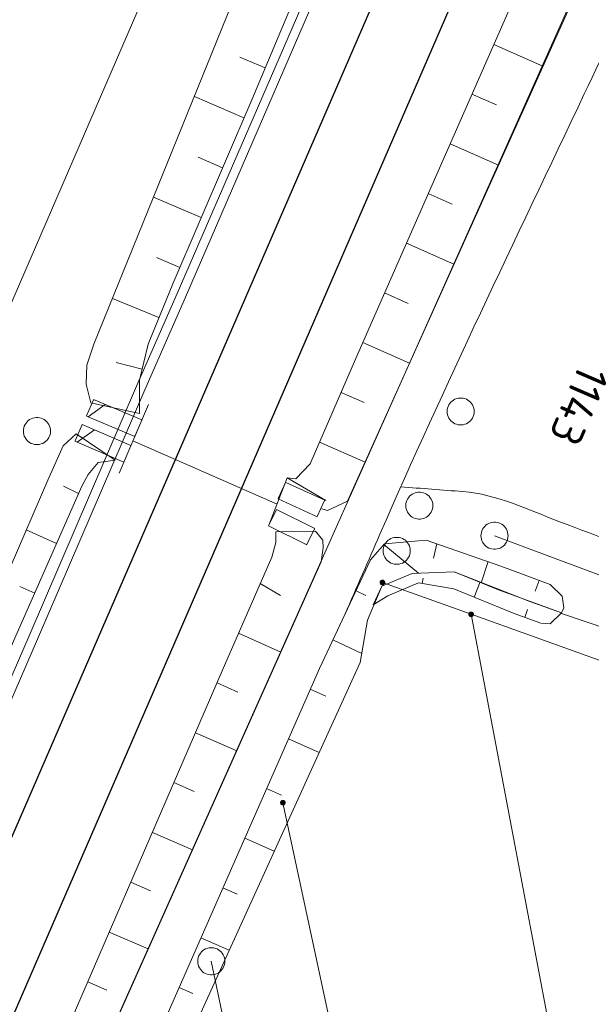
# Model space of a CAD drawing. Header units: metres. Extents: x 3425540 to 3446143, y 5432760 to 5444637.
# Tile 434 of 656: x 3436736 to 3436767, y 5443280 to 5443334. Entities that reach past the tile are written whole.
import ezdxf
from ezdxf.enums import TextEntityAlignment as Align

# ---------------------------------------------------------------- set-up
doc = ezdxf.new("R2010")
doc.units = ezdxf.units.M
for name, color, linetype, lineweight in [('B_Bestand', 9, 'Continuous', 18), ('B_Böschung', 9, 'Continuous', 18), ('B_Flurgrenzen', 9, 'Continuous', 18), ('B_Gleisachse', 9, 'Continuous', 25), ('Bestand Kabeltröge', 9, 'Continuous', 18)]:
    doc.layers.add(name, color=color, linetype=linetype, lineweight=lineweight)
doc.styles.get("Standard").update_dxf_attribs({"font": 'isocpeur.ttf'})

msp = doc.modelspace()

# ---------------------------------------------------------------- linework, layer by layer
at = {"layer": 'B_Bestand'}
for p, q in [((3436739.322, 5443312.536), (3436739.698, 5443313.433)), ((3436740.35, 5443313.174), (3436739.41, 5443312.484)), ((3436742.379, 5443312.323), (3436739.703, 5443313.445)), ((3436742.741, 5443313.164), (3436741.125, 5443309.374)), ((3436741.993, 5443311.401), (3436739.317, 5443312.523)), ((3436738.685, 5443311.165), (3436739.073, 5443312.058)), ((3436741.778, 5443310.898), (3436739.078, 5443312.07)), ((3436741.998, 5443311.414), (3436742.374, 5443312.311)), ((3436739.76, 5443311.774), (3436738.811, 5443311.095)), ((3436741.38, 5443309.98), (3436738.68, 5443311.152)), ((3436741.385, 5443309.993), (3436741.773, 5443310.886)), ((3436741.886, 5443311.159), (3436749.86, 5443307.673)), ((3436750.421, 5443309.114), (3436749.404, 5443306.501)), ((3436750.331, 5443308.855), (3436749.925, 5443307.97)), ((3436750.337, 5443308.867), (3436752.492, 5443307.877)), ((3436749.919, 5443307.959), (3436752.074, 5443306.969)), ((3436752.486, 5443307.865), (3436752.08, 5443306.98)), ((3436749.818, 5443307.357), (3436749.385, 5443306.486)), ((3436749.825, 5443307.37), (3436751.942, 5443306.317)), ((3436749.379, 5443306.474), (3436751.496, 5443305.421)), ((3436751.935, 5443306.304), (3436751.502, 5443305.433)), ((3436765.594, 5443301.653), (3436765.581, 5443301.616)), ((3436765.581, 5443301.616), (3436768.149, 5443300.765))]:
    msp.add_line(p, q, dxfattribs=at)
for points, knots in [([(3436785.637, 5443371.007), (3436781.716, 5443362.273), (3436777.796, 5443353.539), (3436773.875, 5443344.805), (3436771.678, 5443339.911), (3436769.14, 5443335.177), (3436766.843, 5443330.328), (3436763.016, 5443322.252), (3436759.121, 5443314.205), (3436755.547, 5443306.014), (3436754.904, 5443304.541), (3436754.261, 5443303.067), (3436753.618, 5443301.593)], [0, 0, 0, 0, 0.375688, 0.375688, 0.375688, 0.586214, 0.586214, 0.586214, 0.936905, 0.936905, 0.936905, 1, 1, 1, 1]), ([(3436756.698, 5443308.623), (3436757.843, 5443308.535), (3436758.988, 5443308.447), (3436760.133, 5443308.359), (3436762.013, 5443308.215), (3436763.769, 5443307.342), (3436765.534, 5443306.676), (3436769.529, 5443305.169), (3436773.511, 5443303.634), (3436777.51, 5443302.14), (3436784.652, 5443299.473), (3436791.816, 5443296.865), (3436798.94, 5443294.149), (3436804.511, 5443292.025), (3436810.083, 5443289.901), (3436815.654, 5443287.776)], [0, 0, 0, 0, 0.054975, 0.054975, 0.054975, 0.145247, 0.145247, 0.145247, 0.349598, 0.349598, 0.349598, 0.714561, 0.714561, 0.714561, 1, 1, 1, 1])]:
    msp.add_open_spline(points, degree=3, knots=knots, dxfattribs=at)
at = {"layer": 'B_Böschung'}
for p, q in [((3436761.844, 5443333.063), (3436764.563, 5443331.867)), ((3436749.195, 5443331.775), (3436747.8, 5443332.362)), ((3436748.025, 5443329.013), (3436745.284, 5443330.187)), ((3436760.636, 5443330.317), (3436761.984, 5443329.724)), ((3436759.428, 5443327.571), (3436762.102, 5443326.395)), ((3436746.841, 5443326.256), (3436745.499, 5443326.832)), ((3436745.658, 5443323.499), (3436743.029, 5443324.628)), ((3436758.22, 5443324.825), (3436759.546, 5443324.242)), ((3436757.012, 5443322.079), (3436759.641, 5443320.922)), ((3436744.474, 5443320.743), (3436743.187, 5443321.295)), ((3436743.325, 5443317.972), (3436740.755, 5443319.025)), ((3436755.804, 5443319.333), (3436757.107, 5443318.76)), ((3436754.596, 5443316.587), (3436757.18, 5443315.45)), ((3436742.393, 5443315.129), (3436740.952, 5443315.5)), ((3436753.395, 5443313.838), (3436754.674, 5443313.28)), ((3436742.246, 5443312.678), (3436739.553, 5443313.257)), ((3436740.9, 5443310.104), (3436738.751, 5443311.555)), ((3436752.198, 5443311.087), (3436754.723, 5443309.987)), ((3436750.422, 5443309.114), (3436752.547, 5443307.862)), ((3436738.873, 5443308.245), (3436738.041, 5443308.652)), ((3436737.666, 5443305.499), (3436735.99, 5443306.244)), ((3436749.784, 5443306.126), (3436751.981, 5443306.173)), ((3436755.756, 5443305.43), (3436757.679, 5443303.853)), ((3436758.694, 5443305.47), (3436758.505, 5443304.674)), ((3436761.529, 5443304.49), (3436761.139, 5443303.322)), ((3436748.93, 5443303.288), (3436750.047, 5443302.616)), ((3436757.882, 5443303.279), (3436757.931, 5443303.572)), ((3436760.766, 5443302.523), (3436761.091, 5443303.365)), ((3436764.344, 5443303.452), (3436764.124, 5443302.862)), ((3436736.458, 5443302.753), (3436735.627, 5443303.118)), ((3436754.225, 5443302.881), (3436754.773, 5443302.622)), ((3436763.551, 5443301.409), (3436763.708, 5443301.848)), ((3436765.712, 5443301.938), (3436765.594, 5443301.653)), ((3436747.732, 5443300.537), (3436750.064, 5443299.485)), ((3436752.946, 5443300.167), (3436754.538, 5443299.422)), ((3436746.536, 5443297.786), (3436747.695, 5443297.283)), ((3436751.696, 5443297.44), (3436752.563, 5443297.058)), ((3436745.345, 5443295.033), (3436747.631, 5443294.043)), ((3436750.487, 5443294.694), (3436752.186, 5443293.946)), ((3436744.154, 5443292.279), (3436745.28, 5443291.792)), ((3436749.278, 5443291.949), (3436750.11, 5443291.582)), ((3436742.963, 5443289.526), (3436745.183, 5443288.565)), ((3436748.069, 5443289.203), (3436749.699, 5443288.485)), ((3436741.771, 5443286.772), (3436742.865, 5443286.299)), ((3436746.859, 5443286.458), (3436747.657, 5443286.107)), ((3436740.58, 5443284.019), (3436742.734, 5443283.087)), ((3436745.65, 5443283.712), (3436747.211, 5443283.025)), ((3436739.389, 5443281.266), (3436740.45, 5443280.807)), ((3436744.441, 5443280.967), (3436745.204, 5443280.631))]:
    msp.add_line(p, q, dxfattribs=at)
for points in [[(3436945.97, 5443756.784), (3436940.927, 5443744.952), (3436928.663, 5443716.355), (3436917.264, 5443689.609), (3436905.08, 5443661.248), (3436890.331, 5443627.313), (3436882.399, 5443609.076), (3436877.279, 5443597.589), (3436865.618, 5443570.921), (3436851.511, 5443538.607), (3436846.246, 5443526.542), (3436844.74, 5443523.002), (3436829.282, 5443487.109), (3436809.005, 5443440.008), (3436799.937, 5443419.58), (3436785.907, 5443387.796), (3436766.988, 5443344.755), (3436754.197, 5443315.679), (3436751.679, 5443309.895), (3436750.888, 5443309.067), (3436750.422, 5443309.114)], [(3436949.599, 5443755.213), (3436943.844, 5443739.775), (3436928.935, 5443705.578), (3436904.105, 5443648.88), (3436886.328, 5443608.486), (3436883.842, 5443603.534), (3436880.591, 5443595.52), (3436863.263, 5443557.28), (3436848.377, 5443521.878), (3436825.857, 5443468.664), (3436811.317, 5443436.606), (3436807.27, 5443427.302), (3436803.61, 5443420.851), (3436801.112, 5443415.272), (3436789.91, 5443388.974), (3436772.441, 5443349.386), (3436753.755, 5443307.835), (3436752.651, 5443307.312), (3436752.334, 5443307.398)], [(3436794.395, 5443440.027), (3436792.962, 5443439.685), (3436791.734, 5443438.73), (3436790.848, 5443437.229), (3436788.869, 5443432.794), (3436778.714, 5443409.067), (3436767.329, 5443381.875), (3436747.363, 5443335.312), (3436739.731, 5443316.5), (3436739.328, 5443315.345), (3436739.306, 5443314.29), (3436739.553, 5443313.257)], [(3436795.353, 5443439.284), (3436787.509, 5443421.406), (3436774.962, 5443392.352), (3436761.606, 5443361.275), (3436748.453, 5443330.01), (3436744.088, 5443319.843), (3436742.724, 5443316.499), (3436742.246, 5443314.52), (3436742.246, 5443312.678)], [(3436738.751, 5443311.555), (3436738.033, 5443310.881), (3436737.18, 5443308.995), (3436733.004, 5443299.338), (3436725.376, 5443281.704), (3436713.713, 5443254.34), (3436703.171, 5443230.072), (3436689.549, 5443198.041), (3436671.269, 5443154.611), (3436668.799, 5443148.772), (3436668.71, 5443147.11), (3436668.818, 5443145.077)], [(3436740.9, 5443310.104), (3436739.957, 5443309.969), (3436739.419, 5443309.296), (3436739.059, 5443308.667), (3436735.288, 5443300.092), (3436725.777, 5443277.485), (3436715.683, 5443254.066), (3436704.78, 5443229.213), (3436693.343, 5443203.015), (3436685.538, 5443185.39), (3436678.675, 5443168.968), (3436668.818, 5443145.077)], [(3436749.784, 5443306.126), (3436749.784, 5443305.542), (3436749.56, 5443304.734), (3436746.821, 5443298.446), (3436736.008, 5443273.446), (3436723.67, 5443244.959), (3436713.038, 5443220.328), (3436705.099, 5443202.209), (3436690.024, 5443167.035), (3436678.288, 5443140.422)], [(3436751.981, 5443306.173), (3436752.386, 5443305.679), (3436752.403, 5443305.26), (3436752.298, 5443304.483), (3436709.999, 5443209.85), (3436707.343, 5443203.654), (3436706.627, 5443199.94)], [(3436711.677, 5443206.991), (3436712.32, 5443210.233), (3436717.69, 5443222.516), (3436727.026, 5443242.907), (3436733.968, 5443257.106), (3436744.032, 5443280.039), (3436752.203, 5443298.59), (3436755.033, 5443304.595), (3436755.792, 5443305.471), (3436758.098, 5443305.676), (3436762.238, 5443304.245), (3436764.953, 5443303.223), (3436765.624, 5443302.581), (3436765.712, 5443301.938)], [(3436755.166, 5443302.105), (3436755.644, 5443303.139), (3436757.337, 5443303.84), (3436759.643, 5443303.928), (3436763.845, 5443302.294), (3436765.594, 5443301.653)], [(3436759.643, 5443303.928), (3436762.096, 5443302.935), (3436765.594, 5443301.653)], [(3436755.166, 5443302.105), (3436755.983, 5443302.595), (3436757.68, 5443303.313), (3436759.639, 5443302.987), (3436762.969, 5443301.616), (3436764.438, 5443301.093), (3436764.961, 5443301.061), (3436765.594, 5443301.653)], [(3436712.259, 5443206.833), (3436713.193, 5443207.593), (3436717.688, 5443217.405), (3436720.754, 5443224.385), (3436734.436, 5443254.925), (3436743.218, 5443274.259), (3436754.448, 5443298.91), (3436754.857, 5443301.247), (3436755.644, 5443303.139)]]:
    msp.add_lwpolyline(points, dxfattribs=at)
at = {"layer": 'B_Flurgrenzen'}
for p, q in [((3436811.316, 5443436.606), (3436709.999, 5443209.85)), ((3436732.813, 5443313.366), (3436743.355, 5443337.728)), ((3436761.883, 5443305.919), (3436773.994, 5443301.386)), ((3436755.685, 5443303.338), (3436760.588, 5443301.579)), ((3436760.588, 5443301.579), (3436768.129, 5443298.883)), ((3436775.109, 5443224.967), (3436760.588, 5443301.579)), ((3436764.71, 5443223.387), (3436750.18, 5443291.171)), ((3436763.617, 5443199.78), (3436746.217, 5443282.41))]:
    msp.add_line(p, q, dxfattribs=at)
for points in [[(3436760.762, 5443312.784), (3436760.756, 5443312.878), (3436760.738, 5443312.967), (3436760.709, 5443313.062), (3436760.668, 5443313.144), (3436760.614, 5443313.221), (3436760.555, 5443313.298), (3436760.49, 5443313.363), (3436760.414, 5443313.416), (3436760.331, 5443313.463), (3436760.242, 5443313.493), (3436760.154, 5443313.516), (3436760.059, 5443313.528), (3436759.965, 5443313.528), (3436759.87, 5443313.516), (3436759.782, 5443313.493), (3436759.693, 5443313.463), (3436759.61, 5443313.416), (3436759.534, 5443313.363), (3436759.469, 5443313.298), (3436759.41, 5443313.221), (3436759.356, 5443313.144), (3436759.315, 5443313.062), (3436759.286, 5443312.967), (3436759.268, 5443312.878), (3436759.262, 5443312.784), (3436759.268, 5443312.69), (3436759.286, 5443312.601), (3436759.315, 5443312.506), (3436759.356, 5443312.424), (3436759.41, 5443312.347), (3436759.469, 5443312.27), (3436759.534, 5443312.205), (3436759.61, 5443312.152), (3436759.693, 5443312.105), (3436759.782, 5443312.075), (3436759.87, 5443312.052), (3436759.965, 5443312.04), (3436760.059, 5443312.04), (3436760.154, 5443312.052), (3436760.242, 5443312.075), (3436760.331, 5443312.105), (3436760.414, 5443312.152), (3436760.49, 5443312.205), (3436760.555, 5443312.27), (3436760.614, 5443312.347), (3436760.668, 5443312.424), (3436760.709, 5443312.506), (3436760.738, 5443312.601), (3436760.756, 5443312.69), (3436760.762, 5443312.784)], [(3436737.327, 5443311.701), (3436737.321, 5443311.795), (3436737.303, 5443311.884), (3436737.274, 5443311.979), (3436737.233, 5443312.061), (3436737.179, 5443312.138), (3436737.12, 5443312.215), (3436737.055, 5443312.28), (3436736.979, 5443312.333), (3436736.896, 5443312.38), (3436736.807, 5443312.41), (3436736.719, 5443312.433), (3436736.624, 5443312.445), (3436736.53, 5443312.445), (3436736.435, 5443312.433), (3436736.347, 5443312.41), (3436736.258, 5443312.38), (3436736.175, 5443312.333), (3436736.099, 5443312.28), (3436736.034, 5443312.215), (3436735.975, 5443312.138), (3436735.921, 5443312.061), (3436735.88, 5443311.979), (3436735.851, 5443311.884), (3436735.833, 5443311.795), (3436735.827, 5443311.701), (3436735.833, 5443311.607), (3436735.851, 5443311.518), (3436735.88, 5443311.423), (3436735.921, 5443311.341), (3436735.975, 5443311.264), (3436736.034, 5443311.187), (3436736.099, 5443311.122), (3436736.175, 5443311.069), (3436736.258, 5443311.022), (3436736.347, 5443310.992), (3436736.435, 5443310.969), (3436736.53, 5443310.957), (3436736.624, 5443310.957), (3436736.719, 5443310.969), (3436736.807, 5443310.992), (3436736.896, 5443311.022), (3436736.979, 5443311.069), (3436737.055, 5443311.122), (3436737.12, 5443311.187), (3436737.179, 5443311.264), (3436737.233, 5443311.341), (3436737.274, 5443311.423), (3436737.303, 5443311.518), (3436737.321, 5443311.607), (3436737.327, 5443311.701)], [(3436758.474, 5443307.583), (3436758.468, 5443307.677), (3436758.45, 5443307.766), (3436758.421, 5443307.861), (3436758.38, 5443307.943), (3436758.326, 5443308.02), (3436758.267, 5443308.097), (3436758.202, 5443308.162), (3436758.126, 5443308.215), (3436758.043, 5443308.262), (3436757.954, 5443308.292), (3436757.866, 5443308.315), (3436757.771, 5443308.327), (3436757.677, 5443308.327), (3436757.582, 5443308.315), (3436757.494, 5443308.292), (3436757.405, 5443308.262), (3436757.322, 5443308.215), (3436757.246, 5443308.162), (3436757.181, 5443308.097), (3436757.122, 5443308.02), (3436757.068, 5443307.943), (3436757.027, 5443307.861), (3436756.998, 5443307.766), (3436756.98, 5443307.677), (3436756.974, 5443307.583), (3436756.98, 5443307.489), (3436756.998, 5443307.4), (3436757.027, 5443307.305), (3436757.068, 5443307.223), (3436757.122, 5443307.146), (3436757.181, 5443307.069), (3436757.246, 5443307.004), (3436757.322, 5443306.951), (3436757.405, 5443306.904), (3436757.494, 5443306.874), (3436757.582, 5443306.851), (3436757.677, 5443306.839), (3436757.771, 5443306.839), (3436757.866, 5443306.851), (3436757.954, 5443306.874), (3436758.043, 5443306.904), (3436758.126, 5443306.951), (3436758.202, 5443307.004), (3436758.267, 5443307.069), (3436758.326, 5443307.146), (3436758.38, 5443307.223), (3436758.421, 5443307.305), (3436758.45, 5443307.4), (3436758.468, 5443307.489), (3436758.474, 5443307.583)], [(3436762.633, 5443305.919), (3436762.627, 5443306.013), (3436762.609, 5443306.102), (3436762.58, 5443306.197), (3436762.539, 5443306.279), (3436762.485, 5443306.356), (3436762.426, 5443306.433), (3436762.361, 5443306.498), (3436762.285, 5443306.551), (3436762.202, 5443306.598), (3436762.113, 5443306.628), (3436762.025, 5443306.651), (3436761.93, 5443306.663), (3436761.836, 5443306.663), (3436761.741, 5443306.651), (3436761.653, 5443306.628), (3436761.564, 5443306.598), (3436761.481, 5443306.551), (3436761.405, 5443306.498), (3436761.34, 5443306.433), (3436761.281, 5443306.356), (3436761.227, 5443306.279), (3436761.186, 5443306.197), (3436761.157, 5443306.102), (3436761.139, 5443306.013), (3436761.133, 5443305.919), (3436761.139, 5443305.825), (3436761.157, 5443305.736), (3436761.186, 5443305.641), (3436761.227, 5443305.559), (3436761.281, 5443305.482), (3436761.34, 5443305.405), (3436761.405, 5443305.34), (3436761.481, 5443305.287), (3436761.564, 5443305.24), (3436761.653, 5443305.21), (3436761.741, 5443305.187), (3436761.836, 5443305.175), (3436761.93, 5443305.175), (3436762.025, 5443305.187), (3436762.113, 5443305.21), (3436762.202, 5443305.24), (3436762.285, 5443305.287), (3436762.361, 5443305.34), (3436762.426, 5443305.405), (3436762.485, 5443305.482), (3436762.539, 5443305.559), (3436762.58, 5443305.641), (3436762.609, 5443305.736), (3436762.627, 5443305.825), (3436762.633, 5443305.919)], [(3436757.226, 5443305.087), (3436757.22, 5443305.181), (3436757.202, 5443305.27), (3436757.173, 5443305.365), (3436757.132, 5443305.447), (3436757.078, 5443305.524), (3436757.019, 5443305.601), (3436756.954, 5443305.666), (3436756.878, 5443305.719), (3436756.795, 5443305.766), (3436756.706, 5443305.796), (3436756.618, 5443305.819), (3436756.523, 5443305.831), (3436756.429, 5443305.831), (3436756.334, 5443305.819), (3436756.246, 5443305.796), (3436756.157, 5443305.766), (3436756.074, 5443305.719), (3436755.998, 5443305.666), (3436755.933, 5443305.601), (3436755.874, 5443305.524), (3436755.82, 5443305.447), (3436755.779, 5443305.365), (3436755.75, 5443305.27), (3436755.732, 5443305.181), (3436755.726, 5443305.087), (3436755.732, 5443304.993), (3436755.75, 5443304.904), (3436755.779, 5443304.809), (3436755.82, 5443304.727), (3436755.874, 5443304.65), (3436755.933, 5443304.573), (3436755.998, 5443304.508), (3436756.074, 5443304.455), (3436756.157, 5443304.408), (3436756.246, 5443304.378), (3436756.334, 5443304.355), (3436756.429, 5443304.343), (3436756.523, 5443304.343), (3436756.618, 5443304.355), (3436756.706, 5443304.378), (3436756.795, 5443304.408), (3436756.878, 5443304.455), (3436756.954, 5443304.508), (3436757.019, 5443304.573), (3436757.078, 5443304.65), (3436757.132, 5443304.727), (3436757.173, 5443304.809), (3436757.202, 5443304.904), (3436757.22, 5443304.993), (3436757.226, 5443305.087)], [(3436755.81, 5443303.338), (3436755.809, 5443303.354), (3436755.806, 5443303.369), (3436755.801, 5443303.384), (3436755.794, 5443303.398), (3436755.786, 5443303.412), (3436755.777, 5443303.424), (3436755.765, 5443303.434), (3436755.752, 5443303.443), (3436755.738, 5443303.451), (3436755.723, 5443303.457), (3436755.709, 5443303.461), (3436755.693, 5443303.463), (3436755.677, 5443303.463), (3436755.661, 5443303.461), (3436755.647, 5443303.457), (3436755.632, 5443303.451), (3436755.618, 5443303.443), (3436755.605, 5443303.434), (3436755.593, 5443303.424), (3436755.584, 5443303.412), (3436755.576, 5443303.398), (3436755.569, 5443303.384), (3436755.564, 5443303.369), (3436755.561, 5443303.354), (3436755.56, 5443303.338), (3436755.561, 5443303.322), (3436755.564, 5443303.307), (3436755.569, 5443303.292), (3436755.576, 5443303.278), (3436755.584, 5443303.264), (3436755.593, 5443303.252), (3436755.605, 5443303.242), (3436755.618, 5443303.233), (3436755.632, 5443303.225), (3436755.647, 5443303.219), (3436755.661, 5443303.215), (3436755.677, 5443303.213), (3436755.693, 5443303.213), (3436755.709, 5443303.215), (3436755.723, 5443303.219), (3436755.738, 5443303.225), (3436755.752, 5443303.233), (3436755.765, 5443303.242), (3436755.777, 5443303.252), (3436755.786, 5443303.264), (3436755.794, 5443303.278), (3436755.801, 5443303.292), (3436755.806, 5443303.307), (3436755.809, 5443303.322), (3436755.81, 5443303.338)], [(3436755.785, 5443303.338), (3436755.784, 5443303.352), (3436755.781, 5443303.366), (3436755.777, 5443303.378), (3436755.771, 5443303.391), (3436755.762, 5443303.403), (3436755.752, 5443303.413), (3436755.741, 5443303.422), (3436755.729, 5443303.429), (3436755.716, 5443303.433), (3436755.703, 5443303.436), (3436755.689, 5443303.438), (3436755.674, 5443303.437), (3436755.66, 5443303.435), (3436755.648, 5443303.432), (3436755.635, 5443303.425), (3436755.623, 5443303.417), (3436755.613, 5443303.408), (3436755.603, 5443303.397), (3436755.596, 5443303.385), (3436755.591, 5443303.372), (3436755.587, 5443303.359), (3436755.585, 5443303.345), (3436755.585, 5443303.331), (3436755.587, 5443303.317), (3436755.591, 5443303.304), (3436755.596, 5443303.291), (3436755.603, 5443303.279), (3436755.613, 5443303.268), (3436755.623, 5443303.259), (3436755.635, 5443303.251), (3436755.648, 5443303.244), (3436755.66, 5443303.241), (3436755.674, 5443303.239), (3436755.689, 5443303.238), (3436755.703, 5443303.24), (3436755.716, 5443303.243), (3436755.729, 5443303.247), (3436755.741, 5443303.254), (3436755.752, 5443303.263), (3436755.762, 5443303.273), (3436755.771, 5443303.285), (3436755.777, 5443303.298), (3436755.781, 5443303.31), (3436755.784, 5443303.324), (3436755.785, 5443303.338)], [(3436755.761, 5443303.338), (3436755.76, 5443303.35), (3436755.757, 5443303.362), (3436755.752, 5443303.373), (3436755.746, 5443303.383), (3436755.737, 5443303.393), (3436755.728, 5443303.4), (3436755.717, 5443303.407), (3436755.706, 5443303.411), (3436755.694, 5443303.413), (3436755.682, 5443303.414), (3436755.67, 5443303.412), (3436755.658, 5443303.409), (3436755.648, 5443303.404), (3436755.637, 5443303.397), (3436755.628, 5443303.388), (3436755.621, 5443303.378), (3436755.615, 5443303.368), (3436755.611, 5443303.356), (3436755.609, 5443303.344), (3436755.609, 5443303.332), (3436755.611, 5443303.32), (3436755.615, 5443303.308), (3436755.621, 5443303.298), (3436755.628, 5443303.288), (3436755.637, 5443303.279), (3436755.647, 5443303.272), (3436755.658, 5443303.267), (3436755.67, 5443303.264), (3436755.682, 5443303.262), (3436755.694, 5443303.263), (3436755.706, 5443303.265), (3436755.717, 5443303.269), (3436755.728, 5443303.276), (3436755.737, 5443303.283), (3436755.746, 5443303.293), (3436755.752, 5443303.303), (3436755.757, 5443303.314), (3436755.76, 5443303.326), (3436755.761, 5443303.338)], [(3436755.736, 5443303.338), (3436755.735, 5443303.348), (3436755.732, 5443303.358), (3436755.727, 5443303.367), (3436755.721, 5443303.374), (3436755.714, 5443303.38), (3436755.705, 5443303.385), (3436755.695, 5443303.388), (3436755.685, 5443303.389), (3436755.675, 5443303.388), (3436755.665, 5443303.385), (3436755.656, 5443303.38), (3436755.649, 5443303.374), (3436755.643, 5443303.367), (3436755.638, 5443303.358), (3436755.635, 5443303.348), (3436755.634, 5443303.338), (3436755.635, 5443303.328), (3436755.638, 5443303.318), (3436755.643, 5443303.309), (3436755.649, 5443303.302), (3436755.656, 5443303.296), (3436755.665, 5443303.291), (3436755.675, 5443303.288), (3436755.685, 5443303.287), (3436755.695, 5443303.288), (3436755.705, 5443303.291), (3436755.714, 5443303.296), (3436755.721, 5443303.302), (3436755.727, 5443303.309), (3436755.732, 5443303.318), (3436755.735, 5443303.328), (3436755.736, 5443303.338)], [(3436755.712, 5443303.338), (3436755.711, 5443303.345), (3436755.708, 5443303.352), (3436755.703, 5443303.358), (3436755.697, 5443303.362), (3436755.69, 5443303.364), (3436755.683, 5443303.365), (3436755.676, 5443303.363), (3436755.669, 5443303.36), (3436755.664, 5443303.355), (3436755.66, 5443303.349), (3436755.658, 5443303.342), (3436755.658, 5443303.334), (3436755.66, 5443303.327), (3436755.664, 5443303.321), (3436755.669, 5443303.316), (3436755.676, 5443303.313), (3436755.683, 5443303.311), (3436755.69, 5443303.312), (3436755.697, 5443303.314), (3436755.703, 5443303.318), (3436755.708, 5443303.324), (3436755.711, 5443303.331), (3436755.712, 5443303.338)], [(3436760.713, 5443301.579), (3436760.712, 5443301.595), (3436760.709, 5443301.61), (3436760.704, 5443301.625), (3436760.697, 5443301.639), (3436760.689, 5443301.653), (3436760.68, 5443301.665), (3436760.668, 5443301.675), (3436760.655, 5443301.684), (3436760.641, 5443301.692), (3436760.626, 5443301.698), (3436760.612, 5443301.702), (3436760.596, 5443301.704), (3436760.58, 5443301.704), (3436760.564, 5443301.702), (3436760.55, 5443301.698), (3436760.535, 5443301.692), (3436760.521, 5443301.684), (3436760.508, 5443301.675), (3436760.496, 5443301.665), (3436760.487, 5443301.653), (3436760.479, 5443301.639), (3436760.472, 5443301.625), (3436760.467, 5443301.61), (3436760.464, 5443301.595), (3436760.463, 5443301.579), (3436760.464, 5443301.563), (3436760.467, 5443301.548), (3436760.472, 5443301.533), (3436760.479, 5443301.519), (3436760.487, 5443301.505), (3436760.496, 5443301.493), (3436760.508, 5443301.483), (3436760.521, 5443301.474), (3436760.535, 5443301.466), (3436760.55, 5443301.46), (3436760.564, 5443301.456), (3436760.58, 5443301.454), (3436760.596, 5443301.454), (3436760.612, 5443301.456), (3436760.626, 5443301.46), (3436760.641, 5443301.466), (3436760.655, 5443301.474), (3436760.668, 5443301.483), (3436760.68, 5443301.493), (3436760.689, 5443301.505), (3436760.697, 5443301.519), (3436760.704, 5443301.533), (3436760.709, 5443301.548), (3436760.712, 5443301.563), (3436760.713, 5443301.579)], [(3436760.688, 5443301.579), (3436760.687, 5443301.593), (3436760.684, 5443301.607), (3436760.68, 5443301.619), (3436760.674, 5443301.632), (3436760.665, 5443301.644), (3436760.655, 5443301.654), (3436760.644, 5443301.663), (3436760.632, 5443301.67), (3436760.619, 5443301.674), (3436760.606, 5443301.677), (3436760.592, 5443301.679), (3436760.577, 5443301.678), (3436760.563, 5443301.676), (3436760.551, 5443301.673), (3436760.538, 5443301.666), (3436760.526, 5443301.658), (3436760.516, 5443301.649), (3436760.506, 5443301.638), (3436760.499, 5443301.626), (3436760.494, 5443301.613), (3436760.49, 5443301.6), (3436760.488, 5443301.586), (3436760.488, 5443301.572), (3436760.49, 5443301.558), (3436760.494, 5443301.545), (3436760.499, 5443301.532), (3436760.506, 5443301.52), (3436760.516, 5443301.509), (3436760.526, 5443301.5), (3436760.538, 5443301.492), (3436760.551, 5443301.485), (3436760.563, 5443301.482), (3436760.577, 5443301.48), (3436760.592, 5443301.479), (3436760.606, 5443301.481), (3436760.619, 5443301.484), (3436760.632, 5443301.488), (3436760.644, 5443301.495), (3436760.655, 5443301.504), (3436760.665, 5443301.514), (3436760.674, 5443301.526), (3436760.68, 5443301.539), (3436760.684, 5443301.551), (3436760.687, 5443301.565), (3436760.688, 5443301.579)], [(3436760.664, 5443301.579), (3436760.663, 5443301.591), (3436760.66, 5443301.603), (3436760.655, 5443301.614), (3436760.649, 5443301.624), (3436760.64, 5443301.634), (3436760.631, 5443301.641), (3436760.62, 5443301.648), (3436760.609, 5443301.652), (3436760.597, 5443301.654), (3436760.585, 5443301.655), (3436760.573, 5443301.653), (3436760.561, 5443301.65), (3436760.551, 5443301.645), (3436760.54, 5443301.638), (3436760.531, 5443301.629), (3436760.524, 5443301.619), (3436760.518, 5443301.609), (3436760.514, 5443301.597), (3436760.512, 5443301.585), (3436760.512, 5443301.573), (3436760.514, 5443301.561), (3436760.518, 5443301.549), (3436760.524, 5443301.539), (3436760.531, 5443301.529), (3436760.54, 5443301.52), (3436760.55, 5443301.513), (3436760.561, 5443301.508), (3436760.573, 5443301.505), (3436760.585, 5443301.503), (3436760.597, 5443301.504), (3436760.609, 5443301.506), (3436760.62, 5443301.51), (3436760.631, 5443301.517), (3436760.64, 5443301.524), (3436760.649, 5443301.534), (3436760.655, 5443301.544), (3436760.66, 5443301.555), (3436760.663, 5443301.567), (3436760.664, 5443301.579)], [(3436760.639, 5443301.579), (3436760.638, 5443301.589), (3436760.635, 5443301.599), (3436760.63, 5443301.608), (3436760.624, 5443301.615), (3436760.617, 5443301.621), (3436760.608, 5443301.626), (3436760.598, 5443301.629), (3436760.588, 5443301.63), (3436760.578, 5443301.629), (3436760.568, 5443301.626), (3436760.559, 5443301.621), (3436760.552, 5443301.615), (3436760.546, 5443301.608), (3436760.541, 5443301.599), (3436760.538, 5443301.589), (3436760.537, 5443301.579), (3436760.538, 5443301.569), (3436760.541, 5443301.559), (3436760.546, 5443301.55), (3436760.552, 5443301.543), (3436760.559, 5443301.537), (3436760.568, 5443301.532), (3436760.578, 5443301.529), (3436760.588, 5443301.528), (3436760.598, 5443301.529), (3436760.608, 5443301.532), (3436760.617, 5443301.537), (3436760.624, 5443301.543), (3436760.63, 5443301.55), (3436760.635, 5443301.559), (3436760.638, 5443301.569), (3436760.639, 5443301.579)], [(3436760.615, 5443301.579), (3436760.614, 5443301.586), (3436760.611, 5443301.593), (3436760.606, 5443301.599), (3436760.6, 5443301.603), (3436760.593, 5443301.605), (3436760.586, 5443301.606), (3436760.579, 5443301.604), (3436760.572, 5443301.601), (3436760.567, 5443301.596), (3436760.563, 5443301.59), (3436760.561, 5443301.583), (3436760.561, 5443301.575), (3436760.563, 5443301.568), (3436760.567, 5443301.562), (3436760.572, 5443301.557), (3436760.579, 5443301.554), (3436760.586, 5443301.552), (3436760.593, 5443301.553), (3436760.6, 5443301.555), (3436760.606, 5443301.559), (3436760.611, 5443301.565), (3436760.614, 5443301.572), (3436760.615, 5443301.579)], [(3436750.305, 5443291.171), (3436750.304, 5443291.187), (3436750.301, 5443291.202), (3436750.296, 5443291.217), (3436750.289, 5443291.231), (3436750.281, 5443291.245), (3436750.272, 5443291.257), (3436750.26, 5443291.267), (3436750.247, 5443291.276), (3436750.233, 5443291.284), (3436750.218, 5443291.29), (3436750.204, 5443291.294), (3436750.188, 5443291.296), (3436750.172, 5443291.296), (3436750.156, 5443291.294), (3436750.142, 5443291.29), (3436750.127, 5443291.284), (3436750.113, 5443291.276), (3436750.1, 5443291.267), (3436750.088, 5443291.257), (3436750.079, 5443291.245), (3436750.071, 5443291.231), (3436750.064, 5443291.217), (3436750.059, 5443291.202), (3436750.056, 5443291.187), (3436750.055, 5443291.171), (3436750.056, 5443291.155), (3436750.059, 5443291.14), (3436750.064, 5443291.125), (3436750.071, 5443291.111), (3436750.079, 5443291.097), (3436750.088, 5443291.085), (3436750.1, 5443291.075), (3436750.113, 5443291.066), (3436750.127, 5443291.058), (3436750.142, 5443291.052), (3436750.156, 5443291.048), (3436750.172, 5443291.046), (3436750.188, 5443291.046), (3436750.204, 5443291.048), (3436750.218, 5443291.052), (3436750.233, 5443291.058), (3436750.247, 5443291.066), (3436750.26, 5443291.075), (3436750.272, 5443291.085), (3436750.281, 5443291.097), (3436750.289, 5443291.111), (3436750.296, 5443291.125), (3436750.301, 5443291.14), (3436750.304, 5443291.155), (3436750.305, 5443291.171)], [(3436750.28, 5443291.171), (3436750.279, 5443291.185), (3436750.276, 5443291.199), (3436750.272, 5443291.211), (3436750.266, 5443291.224), (3436750.257, 5443291.236), (3436750.247, 5443291.246), (3436750.236, 5443291.255), (3436750.224, 5443291.262), (3436750.211, 5443291.266), (3436750.198, 5443291.269), (3436750.184, 5443291.271), (3436750.169, 5443291.27), (3436750.155, 5443291.268), (3436750.143, 5443291.265), (3436750.13, 5443291.258), (3436750.118, 5443291.25), (3436750.108, 5443291.241), (3436750.098, 5443291.23), (3436750.091, 5443291.218), (3436750.086, 5443291.205), (3436750.082, 5443291.192), (3436750.08, 5443291.178), (3436750.08, 5443291.164), (3436750.082, 5443291.15), (3436750.086, 5443291.137), (3436750.091, 5443291.124), (3436750.098, 5443291.112), (3436750.108, 5443291.101), (3436750.118, 5443291.092), (3436750.13, 5443291.084), (3436750.143, 5443291.077), (3436750.155, 5443291.074), (3436750.169, 5443291.072), (3436750.184, 5443291.071), (3436750.198, 5443291.073), (3436750.211, 5443291.076), (3436750.224, 5443291.08), (3436750.236, 5443291.087), (3436750.247, 5443291.096), (3436750.257, 5443291.106), (3436750.266, 5443291.118), (3436750.272, 5443291.131), (3436750.276, 5443291.143), (3436750.279, 5443291.157), (3436750.28, 5443291.171)], [(3436750.256, 5443291.171), (3436750.255, 5443291.183), (3436750.252, 5443291.195), (3436750.247, 5443291.206), (3436750.241, 5443291.216), (3436750.232, 5443291.226), (3436750.223, 5443291.233), (3436750.212, 5443291.24), (3436750.201, 5443291.244), (3436750.189, 5443291.246), (3436750.177, 5443291.247), (3436750.165, 5443291.245), (3436750.153, 5443291.242), (3436750.143, 5443291.237), (3436750.132, 5443291.23), (3436750.123, 5443291.221), (3436750.116, 5443291.211), (3436750.11, 5443291.201), (3436750.106, 5443291.189), (3436750.104, 5443291.177), (3436750.104, 5443291.165), (3436750.106, 5443291.153), (3436750.11, 5443291.141), (3436750.116, 5443291.131), (3436750.123, 5443291.121), (3436750.132, 5443291.112), (3436750.142, 5443291.105), (3436750.153, 5443291.1), (3436750.165, 5443291.097), (3436750.177, 5443291.095), (3436750.189, 5443291.096), (3436750.201, 5443291.098), (3436750.212, 5443291.102), (3436750.223, 5443291.109), (3436750.232, 5443291.116), (3436750.241, 5443291.126), (3436750.247, 5443291.136), (3436750.252, 5443291.147), (3436750.255, 5443291.159), (3436750.256, 5443291.171)], [(3436750.231, 5443291.171), (3436750.23, 5443291.181), (3436750.227, 5443291.191), (3436750.222, 5443291.2), (3436750.216, 5443291.207), (3436750.209, 5443291.213), (3436750.2, 5443291.218), (3436750.19, 5443291.221), (3436750.18, 5443291.222), (3436750.17, 5443291.221), (3436750.16, 5443291.218), (3436750.151, 5443291.213), (3436750.144, 5443291.207), (3436750.138, 5443291.2), (3436750.133, 5443291.191), (3436750.13, 5443291.181), (3436750.129, 5443291.171), (3436750.13, 5443291.161), (3436750.133, 5443291.151), (3436750.138, 5443291.142), (3436750.144, 5443291.135), (3436750.151, 5443291.129), (3436750.16, 5443291.124), (3436750.17, 5443291.121), (3436750.18, 5443291.12), (3436750.19, 5443291.121), (3436750.2, 5443291.124), (3436750.209, 5443291.129), (3436750.216, 5443291.135), (3436750.222, 5443291.142), (3436750.227, 5443291.151), (3436750.23, 5443291.161), (3436750.231, 5443291.171)], [(3436750.207, 5443291.171), (3436750.206, 5443291.178), (3436750.203, 5443291.185), (3436750.198, 5443291.191), (3436750.192, 5443291.195), (3436750.185, 5443291.197), (3436750.178, 5443291.198), (3436750.171, 5443291.196), (3436750.164, 5443291.193), (3436750.159, 5443291.188), (3436750.155, 5443291.182), (3436750.153, 5443291.175), (3436750.153, 5443291.167), (3436750.155, 5443291.16), (3436750.159, 5443291.154), (3436750.164, 5443291.149), (3436750.171, 5443291.146), (3436750.178, 5443291.144), (3436750.185, 5443291.145), (3436750.192, 5443291.147), (3436750.198, 5443291.151), (3436750.203, 5443291.157), (3436750.206, 5443291.164), (3436750.207, 5443291.171)], [(3436746.967, 5443282.41), (3436746.961, 5443282.504), (3436746.943, 5443282.593), (3436746.914, 5443282.688), (3436746.873, 5443282.77), (3436746.819, 5443282.847), (3436746.76, 5443282.924), (3436746.695, 5443282.989), (3436746.619, 5443283.042), (3436746.536, 5443283.089), (3436746.447, 5443283.119), (3436746.359, 5443283.142), (3436746.264, 5443283.154), (3436746.17, 5443283.154), (3436746.075, 5443283.142), (3436745.987, 5443283.119), (3436745.898, 5443283.089), (3436745.815, 5443283.042), (3436745.739, 5443282.989), (3436745.674, 5443282.924), (3436745.615, 5443282.847), (3436745.561, 5443282.77), (3436745.52, 5443282.688), (3436745.491, 5443282.593), (3436745.473, 5443282.504), (3436745.467, 5443282.41), (3436745.473, 5443282.316), (3436745.491, 5443282.227), (3436745.52, 5443282.132), (3436745.561, 5443282.05), (3436745.615, 5443281.973), (3436745.674, 5443281.896), (3436745.739, 5443281.831), (3436745.815, 5443281.778), (3436745.898, 5443281.731), (3436745.987, 5443281.701), (3436746.075, 5443281.678), (3436746.17, 5443281.666), (3436746.264, 5443281.666), (3436746.359, 5443281.678), (3436746.447, 5443281.701), (3436746.536, 5443281.731), (3436746.619, 5443281.778), (3436746.695, 5443281.831), (3436746.76, 5443281.896), (3436746.819, 5443281.973), (3436746.873, 5443282.05), (3436746.914, 5443282.132), (3436746.943, 5443282.227), (3436746.961, 5443282.316), (3436746.967, 5443282.41)]]:
    msp.add_lwpolyline(points, dxfattribs=at)
at = {"layer": 'B_Gleisachse'}
for p, q in [((3436939.527, 5443760.465), (3436690.224, 5443185.626)), ((3436943.198, 5443758.877), (3436693.879, 5443184.001))]:
    msp.add_line(p, q, dxfattribs=at)
at = {"layer": 'Bestand Kabeltröge'}
for p, q in [((3436756.045, 5443346.339), (3436744.34, 5443319.3)), ((3436756.503, 5443346.141), (3436744.798, 5443319.102)), ((3436744.34, 5443319.302), (3436742.085, 5443314.178)), ((3436744.798, 5443319.1), (3436742.543, 5443313.976)), ((3436742.084, 5443314.176), (3436736.153, 5443300.397)), ((3436742.544, 5443313.978), (3436736.613, 5443300.199)), ((3436736.154, 5443300.398), (3436716.277, 5443254.717)), ((3436736.612, 5443300.198), (3436716.735, 5443254.517))]:
    msp.add_line(p, q, dxfattribs=at)

# ---------------------------------------------------------------- texts
at = {"layer": 'B_Flurgrenzen'}
msp.add_text('1143', height=1.8, rotation=246.6, dxfattribs=at).set_placement((3436766.555, 5443313.116), align=Align.MIDDLE)

doc.saveas('drawing.dxf')
